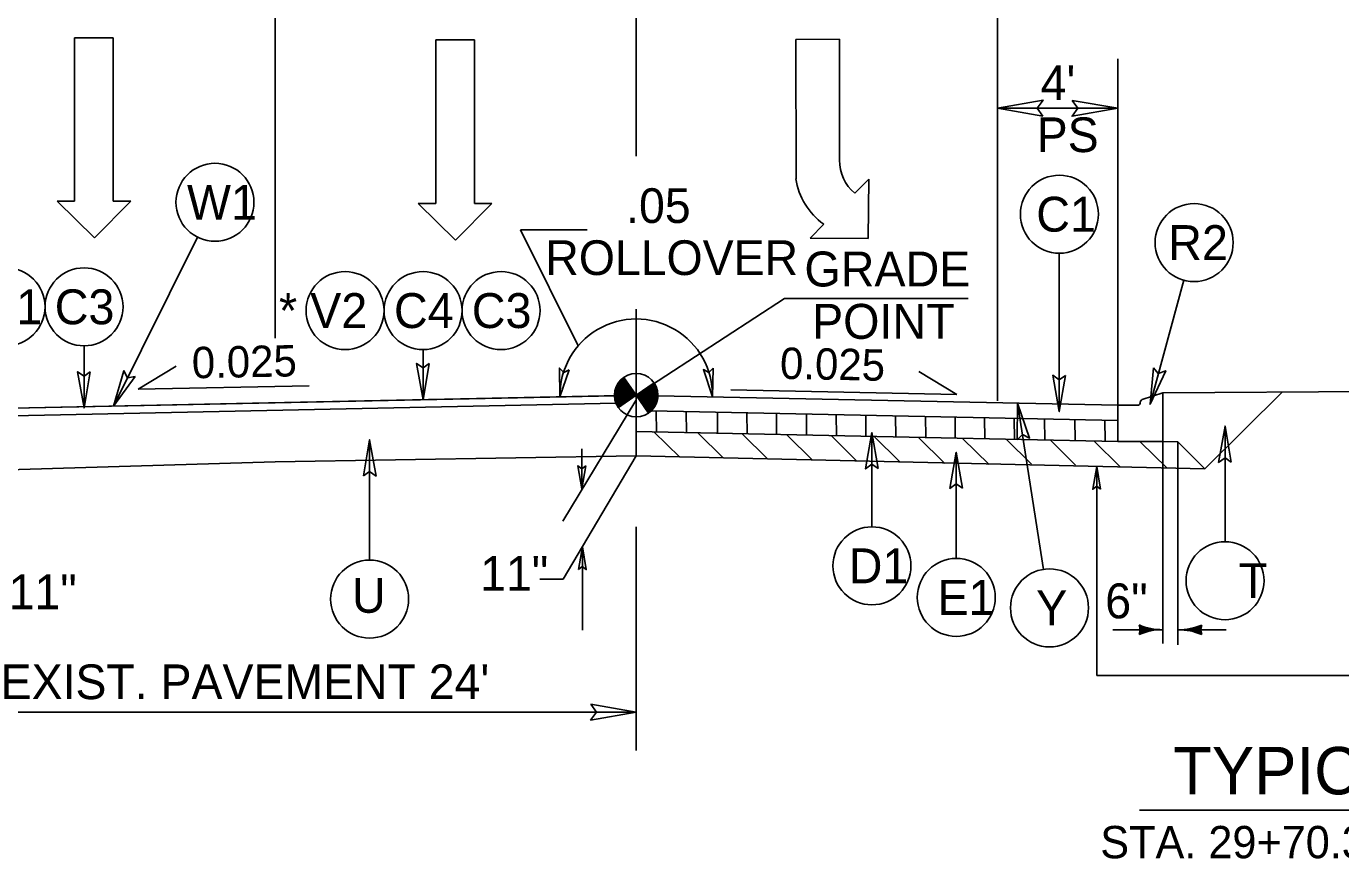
# Model space of a CAD drawing. Extents: x 2176024 to 2177225, y 75947 to 76635.
# Drawn here: x 2176725.57 to 2176769.25, y 76538.35 to 76566.01 of the extents above; entities that cross this region are included whole.
import ezdxf

# ---------------------------------------------------------------- set-up
doc = ezdxf.new("R2010")
doc.units = 0
for name, color, linetype in [('Exist XS Ground Line', 7, 'Continuous'), ('Old_Level_1', 7, 'Continuous'), ('Old_Level_11', 7, 'Continuous'), ('Old_Level_3', 7, 'Continuous'), ('Old_Level_4', 7, 'Continuous'), ('Prop Dimension', 7, 'Continuous'), ('Prop Lane Arrow CELL', 7, 'Continuous'), ('Typical Curb CELL', 7, 'Continuous'), ('Typical Grade Point Symbol CELL', 7, 'Continuous'), ('Typical Pavement Slope CELL', 7, 'Continuous'), ('Typical Pavement Slope Information CELL', 7, 'Continuous'), ('Typical Slope Point Local CELL', 7, 'Continuous'), ('Typical Terminator CELL', 7, 'Continuous'), ('Typical Text General CELL', 7, 'Continuous'), ('Typical Text Label CELL', 7, 'Continuous')]:
    doc.layers.add(name, color=color, linetype=linetype)

msp = doc.modelspace()

# ---------------------------------------------------------------- linework, layer by layer
at = {"layer": 'Exist XS Ground Line'}
for q in [(2176721.841, 76551.184), (2176745.841, 76551.737)]:
    msp.add_line((2176733.841, 76551.535), q, dxfattribs=at)
at = {"layer": 'Old_Level_1'}
for p, q in [((2176763.341, 76553.834), (2176762.655, 76553.606)), ((2176763.341, 76552.209), (2176763.341, 76553.834)), ((2176746.512, 76552.525), (2176746.507, 76553.231)), ((2176747.51, 76552.502), (2176747.504, 76553.21)), ((2176748.543, 76552.481), (2176748.537, 76553.189)), ((2176749.524, 76552.459), (2176749.518, 76553.168)), ((2176750.505, 76552.436), (2176750.499, 76553.148)), ((2176751.502, 76552.413), (2176751.496, 76553.127)), ((2176752.491, 76552.406), (2176752.485, 76553.106)), ((2176753.472, 76552.384), (2176753.467, 76553.086)), ((2176762.497, 76553.418), (2176761.841, 76553.418)), ((2176761.841, 76553.418), (2176761.841, 76552.209)), ((2176762.591, 76553.517), (2176762.591, 76553.511)), ((2176754.462, 76552.367), (2176754.456, 76553.065)), ((2176755.459, 76552.353), (2176755.453, 76553.045)), ((2176756.44, 76552.321), (2176756.434, 76553.024)), ((2176757.421, 76552.305), (2176757.415, 76553.004)), ((2176758.41, 76552.279), (2176758.404, 76552.983)), ((2176759.415, 76552.263), (2176759.41, 76552.962)), ((2176760.421, 76552.244), (2176760.415, 76552.941)), ((2176761.418, 76552.22), (2176761.413, 76552.92)), ((2176747.287, 76551.692), (2176746.426, 76552.53)), ((2176748.725, 76551.671), (2176747.886, 76552.496)), ((2176750.204, 76551.639), (2176749.36, 76552.469)), ((2176751.694, 76551.596), (2176750.851, 76552.425)), ((2176753.162, 76551.574), (2176752.314, 76552.408)), ((2176754.593, 76551.553), (2176753.748, 76552.384)), ((2176756.095, 76551.487), (2176755.214, 76552.354)), ((2176757.563, 76551.45), (2176756.68, 76552.318)), ((2176758.976, 76551.462), (2176758.138, 76552.287)), ((2176760.436, 76551.432), (2176759.601, 76552.253)), ((2176761.926, 76551.369), (2176761.05, 76552.231)), ((2176761.841, 76552.209), (2176763.341, 76552.209)), ((2176763.475, 76551.334), (2176762.601, 76552.193)), ((2176762.567, 76539.958), (2176789.888, 76539.958))]:
    msp.add_line(p, q, dxfattribs=at)
for centre, start, end in [((2176762.684, 76553.517), 108.4349, 180), ((2176762.497, 76553.511), 270, 360)]:
    msp.add_arc(centre, 0.0937, start, end, dxfattribs=at)
at = {"layer": 'Old_Level_11'}
for p, q in [((2176744.207, 76559.249), (2176741.999, 76559.249)), ((2176741.999, 76559.249), (2176743.911, 76555.393)), ((2176731.266, 76559.003), (2176728.472, 76553.389)), ((2176759.896, 76558.471), (2176759.896, 76553.209)), ((2176764.038, 76557.573), (2176762.915, 76553.454)), ((2176750.771, 76556.961), (2176745.841, 76553.751)), ((2176756.87, 76556.961), (2176750.771, 76556.961)), ((2176727.492, 76555.393), (2176727.492, 76553.327)), ((2176738.758, 76555.268), (2176738.758, 76553.603)), ((2176759.374, 76547.965), (2176758.514, 76553.487)), ((2176765.405, 76548.884), (2176765.405, 76552.726)), ((2176736.983, 76548.272), (2176736.983, 76552.272)), ((2176753.673, 76549.378), (2176753.673, 76552.511)), ((2176763.341, 76552.209), (2176763.341, 76545.497)), ((2176756.477, 76548.328), (2176756.477, 76551.859)), ((2176763.841, 76552.199), (2176763.841, 76545.456)), ((2176761.674, 76545.959), (2176763.341, 76545.959)), ((2176765.441, 76545.956), (2176763.841, 76545.956))]:
    msp.add_line(p, q, dxfattribs=at)
for points in [[(2176727.699, 76554.527), (2176727.492, 76553.327), (2176727.279, 76554.534), (2176727.492, 76554.381)], [(2176729.192, 76554.371), (2176728.472, 76553.389), (2176728.819, 76554.564), (2176728.941, 76554.332)], [(2176738.965, 76554.803), (2176738.758, 76553.603), (2176738.545, 76554.81), (2176738.758, 76554.657)], [(2176760.103, 76554.409), (2176759.896, 76553.209), (2176759.683, 76554.415), (2176759.896, 76554.262)], [(2176763.028, 76554.667), (2176762.915, 76553.454), (2176763.435, 76554.564), (2176763.189, 76554.471)], [(2176758.495, 76552.269), (2176758.514, 76553.487), (2176758.911, 76552.328), (2176758.676, 76552.446)], [(2176765.611, 76551.526), (2176765.405, 76552.726), (2176765.191, 76551.519), (2176765.405, 76551.673)], [(2176736.776, 76551.072), (2176736.983, 76552.272), (2176737.196, 76551.065), (2176736.983, 76551.218)], [(2176753.88, 76551.311), (2176753.673, 76552.511), (2176753.46, 76551.305), (2176753.673, 76551.458)], [(2176756.684, 76550.659), (2176756.477, 76551.859), (2176756.264, 76550.653), (2176756.477, 76550.806)]]:
    msp.add_lwpolyline(points, close=True, dxfattribs=at)
for centre in [(2176731.844, 76560.163), (2176759.902, 76559.767), (2176764.379, 76558.823), (2176724.9, 76556.689), (2176727.492, 76556.689), (2176736.166, 76556.564), (2176738.758, 76556.564), (2176741.35, 76556.564), (2176753.673, 76548.082), (2176765.405, 76547.588), (2176756.477, 76547.032), (2176736.983, 76546.976), (2176759.574, 76546.684)]:
    msp.add_circle(centre, 1.296, dxfattribs=at)
for centre, radius, start, end in [((2176745.841, 76553.751), 2.534, 358.8065, 181.1935), ((2176762.132, 76545.959), 0.448, 339.2343, 20.766), ((2176763.315, 76547.874), 1.915, 246.4848, 270.7622), ((2176763.866, 76547.871), 1.915, 269.2382, 293.5156), ((2176765.049, 76545.956), 0.448, 159.2344, 200.7661), ((2176763.315, 76544.044), 1.915, 89.2381, 113.5155), ((2176763.315, 76547.874), 1.942, 247.1893, 260.4638), ((2176763.315, 76544.044), 1.942, 99.5365, 112.811), ((2176763.315, 76547.874), 1.969, 247.7696, 256.6115), ((2176763.315, 76544.044), 1.969, 103.3888, 112.2307), ((2176763.315, 76547.874), 1.995, 248.2502, 253.7031), ((2176763.315, 76544.044), 1.995, 106.2972, 111.7501), ((2176763.315, 76547.874), 2.022, 248.6472, 251.2913), ((2176763.315, 76544.044), 2.022, 108.709, 111.3531), ((2176763.866, 76544.04), 1.915, 66.4849, 90.7623), ((2176763.866, 76547.871), 1.942, 279.5367, 292.8111), ((2176763.866, 76544.04), 1.942, 67.1895, 80.4639), ((2176763.866, 76547.871), 1.969, 283.389, 292.2308), ((2176763.866, 76544.04), 1.969, 67.7698, 76.6116), ((2176763.866, 76547.871), 1.995, 286.2973, 291.7503), ((2176763.866, 76544.04), 1.995, 68.2503, 73.7032), ((2176763.866, 76547.871), 2.022, 288.7091, 291.3532), ((2176763.866, 76544.04), 2.022, 68.6473, 71.2914)]:
    msp.add_arc(centre, radius, start, end, dxfattribs=at)
at = {"layer": 'Old_Level_4'}
for p, q in [((2176727.181, 76560.2), (2176727.181, 76565.632)), ((2176727.181, 76565.632), (2176728.462, 76565.632)), ((2176728.462, 76565.632), (2176728.462, 76560.2)), ((2176739.181, 76560.126), (2176739.181, 76565.558)), ((2176739.181, 76565.558), (2176740.462, 76565.558)), ((2176740.462, 76565.558), (2176740.462, 76560.126)), ((2176727.841, 76558.978), (2176726.599, 76560.2)), ((2176726.599, 76560.2), (2176727.181, 76560.2)), ((2176729.044, 76560.2), (2176727.841, 76558.978)), ((2176728.462, 76560.2), (2176729.044, 76560.2)), ((2176739.841, 76558.903), (2176738.599, 76560.126)), ((2176738.599, 76560.126), (2176739.181, 76560.126)), ((2176741.044, 76560.126), (2176739.841, 76558.903)), ((2176740.462, 76560.126), (2176741.044, 76560.126))]:
    msp.add_line(p, q, dxfattribs=at)
at = {"layer": 'Prop Dimension'}
for p, q in [((2176745.841, 76561.7), (2176745.841, 76572.767)), ((2176733.841, 76555.644), (2176733.841, 76568.874)), ((2176757.841, 76553.567), (2176757.841, 76569.109)), ((2176761.841, 76553.363), (2176761.841, 76564.928)), ((2176761.841, 76563.29), (2176757.841, 76563.29)), ((2176745.841, 76553.501), (2176745.841, 76556.607)), ((2176745.841, 76554.174), (2176745.841, 76555.788)), ((2176745.826, 76553.578), (2176743.4, 76549.57)), ((2176744.037, 76550.646), (2176744.037, 76551.974)), ((2176745.84, 76551.737), (2176743.414, 76547.642)), ((2176761.143, 76551.387), (2176761.143, 76544.435)), ((2176745.841, 76549.383), (2176745.841, 76541.946)), ((2176744.051, 76545.941), (2176744.051, 76548.717)), ((2176743.414, 76547.642), (2176742.634, 76547.642)), ((2176761.143, 76544.435), (2176775.557, 76544.435)), ((2176721.841, 76543.223), (2176745.841, 76543.223))]:
    msp.add_line(p, q, dxfattribs=at)
at = {"layer": 'Prop Lane Arrow CELL'}
for p, q in [((2176752.592, 76565.58), (2176751.144, 76565.577)), ((2176751.144, 76565.577), (2176751.152, 76560.948)), ((2176752.599, 76561.565), (2176752.592, 76565.58)), ((2176753.566, 76560.93), (2176753.106, 76560.469)), ((2176753.547, 76558.956), (2176753.566, 76560.93)), ((2176752.076, 76559.436), (2176751.617, 76558.974)), ((2176751.617, 76558.974), (2176753.547, 76558.956))]:
    msp.add_line(p, q, dxfattribs=at)
for centre, radius, start, end in [((2176754.029, 76561.563), 1.437, 180.1063, 229.7645), ((2176753.422, 76561.299), 2.305, 188.7824, 234.0941)]:
    msp.add_arc(centre, radius, start, end, dxfattribs=at)
at = {"layer": 'Typical Curb CELL'}
for p, q in [((2176745.84, 76551.737), (2176745.841, 76553.751)), ((2176745.841, 76551.737), (2176745.841, 76553.751)), ((2176762.655, 76553.606), (2176763.341, 76553.834)), ((2176763.341, 76552.209), (2176763.341, 76553.834)), ((2176761.841, 76553.418), (2176762.497, 76553.418)), ((2176761.841, 76552.209), (2176761.841, 76553.418)), ((2176762.591, 76553.511), (2176762.591, 76553.517)), ((2176761.841, 76552.209), (2176763.341, 76552.209))]:
    msp.add_line(p, q, dxfattribs=at)
for centre, start, end in [((2176762.684, 76553.517), 108.4349, 180), ((2176762.497, 76553.511), 270, 360)]:
    msp.add_arc(centre, 0.0937, start, end, dxfattribs=at)
at = {"layer": 'Typical Grade Point Symbol CELL'}
for p, q in [((2176745.429, 76554.343), (2176745.841, 76553.751)), ((2176745.841, 76553.751), (2176746.432, 76554.163)), ((2176745.248, 76553.341), (2176745.841, 76553.751)), ((2176745.841, 76553.751), (2176745.248, 76553.341)), ((2176746.253, 76553.159), (2176745.841, 76553.751))]:
    msp.add_line(p, q, dxfattribs=at)
for points in [[(2176745.596, 76554.103), (2176745.12, 76553.772)], [(2176745.604, 76554.092), (2176745.12, 76553.755)], [(2176745.612, 76554.08), (2176745.12, 76553.738)], [(2176745.587, 76554.115), (2176745.121, 76553.79)], [(2176745.62, 76554.068), (2176745.121, 76553.72)], [(2176745.629, 76554.056), (2176745.121, 76553.703)], [(2176745.579, 76554.127), (2176745.122, 76553.809)], [(2176745.637, 76554.044), (2176745.123, 76553.686)], [(2176745.571, 76554.139), (2176745.124, 76553.828)], [(2176745.645, 76554.032), (2176745.124, 76553.67)], [(2176745.563, 76554.151), (2176745.126, 76553.847)], [(2176745.653, 76554.021), (2176745.126, 76553.654)], [(2176745.554, 76554.163), (2176745.128, 76553.866)], [(2176745.661, 76554.009), (2176745.129, 76553.638)], [(2176745.546, 76554.174), (2176745.132, 76553.886)], [(2176745.67, 76553.997), (2176745.132, 76553.623)], [(2176745.678, 76553.985), (2176745.135, 76553.607)], [(2176745.538, 76554.186), (2176745.137, 76553.907)], [(2176745.686, 76553.973), (2176745.138, 76553.592)], [(2176745.694, 76553.961), (2176745.141, 76553.576)], [(2176745.53, 76554.198), (2176745.142, 76553.928)], [(2176745.521, 76554.21), (2176745.148, 76553.95)], [(2176745.513, 76554.222), (2176745.154, 76553.972)], [(2176745.505, 76554.234), (2176745.162, 76553.995)], [(2176745.497, 76554.245), (2176745.171, 76554.018)], [(2176745.489, 76554.257), (2176745.181, 76554.043)], [(2176745.48, 76554.269), (2176745.194, 76554.07)], [(2176745.472, 76554.281), (2176745.208, 76554.097)], [(2176745.464, 76554.293), (2176745.225, 76554.126)], [(2176745.456, 76554.305), (2176745.244, 76554.157)], [(2176745.447, 76554.316), (2176745.271, 76554.194)], [(2176745.439, 76554.328), (2176745.305, 76554.235)], [(2176745.431, 76554.34), (2176745.366, 76554.295)], [(2176746.436, 76554.157), (2176746.436, 76554.157), (2176745.844, 76553.746)], [(2176746.444, 76554.146), (2176745.853, 76553.734)], [(2176746.451, 76554.133), (2176745.861, 76553.722)], [(2176746.46, 76554.121), (2176745.869, 76553.71)], [(2176746.466, 76554.108), (2176745.877, 76553.698)], [(2176746.473, 76554.096), (2176745.886, 76553.687)], [(2176746.48, 76554.083), (2176745.894, 76553.675)], [(2176746.487, 76554.07), (2176745.902, 76553.663)], [(2176746.494, 76554.057), (2176745.91, 76553.651)], [(2176746.5, 76554.044), (2176745.919, 76553.639)], [(2176746.505, 76554.03), (2176745.927, 76553.627)], [(2176746.511, 76554.016), (2176745.935, 76553.616)], [(2176746.517, 76554.003), (2176745.943, 76553.604)], [(2176746.521, 76553.988), (2176745.952, 76553.592)], [(2176746.526, 76553.974), (2176745.96, 76553.58)], [(2176746.531, 76553.96), (2176745.968, 76553.568)], [(2176745.703, 76553.95), (2176745.145, 76553.562)], [(2176745.711, 76553.938), (2176745.149, 76553.547)], [(2176745.719, 76553.926), (2176745.154, 76553.532)], [(2176745.727, 76553.914), (2176745.159, 76553.519)], [(2176745.736, 76553.902), (2176745.164, 76553.504)], [(2176745.744, 76553.89), (2176745.169, 76553.491)], [(2176745.752, 76553.879), (2176745.175, 76553.477)], [(2176745.76, 76553.867), (2176745.18, 76553.463)], [(2176745.769, 76553.855), (2176745.186, 76553.45)], [(2176745.777, 76553.843), (2176745.193, 76553.437)], [(2176745.785, 76553.831), (2176745.199, 76553.423)], [(2176745.793, 76553.819), (2176745.206, 76553.41)], [(2176745.801, 76553.808), (2176745.212, 76553.398)], [(2176745.81, 76553.796), (2176745.219, 76553.385)], [(2176745.818, 76553.784), (2176745.228, 76553.373)], [(2176745.826, 76553.772), (2176745.235, 76553.36)], [(2176745.834, 76553.76), (2176745.243, 76553.348), (2176745.243, 76553.348)], [(2176746.535, 76553.945), (2176745.976, 76553.556)], [(2176746.539, 76553.931), (2176745.984, 76553.545)], [(2176746.542, 76553.915), (2176745.993, 76553.533)], [(2176746.545, 76553.9), (2176746.001, 76553.521)], [(2176746.548, 76553.884), (2176746.009, 76553.509)], [(2176746.551, 76553.869), (2176746.017, 76553.497)], [(2176746.554, 76553.853), (2176746.026, 76553.485)], [(2176746.556, 76553.837), (2176746.034, 76553.474)], [(2176746.558, 76553.82), (2176746.042, 76553.462)], [(2176746.559, 76553.804), (2176746.05, 76553.45)], [(2176746.561, 76553.788), (2176746.059, 76553.438)], [(2176746.561, 76553.77), (2176746.067, 76553.426)], [(2176746.562, 76553.753), (2176746.075, 76553.414)], [(2176746.561, 76553.735), (2176746.083, 76553.403)], [(2176746.561, 76553.717), (2176746.092, 76553.391)], [(2176746.56, 76553.699), (2176746.1, 76553.379)], [(2176746.558, 76553.68), (2176746.108, 76553.367)], [(2176746.555, 76553.661), (2176746.116, 76553.355)], [(2176746.553, 76553.642), (2176746.124, 76553.343)], [(2176746.55, 76553.622), (2176746.133, 76553.332)], [(2176746.546, 76553.602), (2176746.141, 76553.32)], [(2176746.541, 76553.581), (2176746.149, 76553.308)], [(2176746.535, 76553.559), (2176746.157, 76553.296)], [(2176746.529, 76553.537), (2176746.166, 76553.284)], [(2176746.521, 76553.514), (2176746.174, 76553.272)], [(2176746.512, 76553.49), (2176746.182, 76553.261)], [(2176746.502, 76553.466), (2176746.19, 76553.249)], [(2176746.491, 76553.44), (2176746.199, 76553.237)], [(2176746.478, 76553.414), (2176746.207, 76553.225)], [(2176746.461, 76553.384), (2176746.215, 76553.213)], [(2176746.442, 76553.353), (2176746.223, 76553.201)], [(2176746.417, 76553.319), (2176746.232, 76553.19)], [(2176746.384, 76553.278), (2176746.24, 76553.178)], [(2176746.332, 76553.224), (2176746.248, 76553.166)]]:
    msp.add_lwpolyline(points, dxfattribs=at)
msp.add_circle((2176745.841, 76553.752), 0.721, dxfattribs=at)
for start, end in [(124.8249, 214.8249), (304.8249, 34.8249)]:
    msp.add_arc((2176745.841, 76553.752), 0.721, start, end, dxfattribs=at)
at = {"layer": 'Typical Pavement Slope CELL'}
for p, q in [((2176745.841, 76553.751), (2176709.841, 76553.001)), ((2176745.841, 76553.751), (2176745.841, 76553.501)), ((2176763.341, 76553.834), (2176775.841, 76553.918)), ((2176767.31, 76553.861), (2176764.74, 76551.305)), ((2176745.17, 76553.487), (2176721.841, 76553.001)), ((2176746.342, 76553.234), (2176761.841, 76552.912)), ((2176745.84, 76552.543), (2176761.841, 76552.209)), ((2176763.341, 76552.209), (2176763.841, 76552.199)), ((2176763.841, 76552.199), (2176764.74, 76551.305)), ((2176745.841, 76551.737), (2176764.74, 76551.305))]:
    msp.add_line(p, q, dxfattribs=at)
at = {"layer": 'Typical Pavement Slope Information CELL'}
for p, q in [((2176729.288, 76553.953), (2176730.549, 76554.715)), ((2176756.49, 76553.78), (2176755.229, 76554.542)), ((2176729.288, 76553.953), (2176734.973, 76554.067)), ((2176756.49, 76553.78), (2176748.985, 76553.93))]:
    msp.add_line(p, q, dxfattribs=at)
at = {"layer": 'Typical Slope Point Local CELL'}
for p, q in [((2176745.12, 76553.736), (2176733.841, 76553.501)), ((2176745.121, 76553.703), (2176745.121, 76553.703)), ((2176745.126, 76553.654), (2176745.126, 76553.654)), ((2176745.141, 76553.576), (2176745.141, 76553.577)), ((2176745.145, 76553.562), (2176745.145, 76553.562)), ((2176745.154, 76553.532), (2176745.154, 76553.533)), ((2176746.529, 76553.537), (2176746.529, 76553.537)), ((2176746.541, 76553.581), (2176746.541, 76553.58)), ((2176746.546, 76553.602), (2176746.545, 76553.601)), ((2176746.55, 76553.622), (2176746.55, 76553.622)), ((2176746.553, 76553.642), (2176746.553, 76553.642)), ((2176746.56, 76553.699), (2176746.559, 76553.699)), ((2176746.561, 76553.717), (2176746.561, 76553.717)), ((2176733.841, 76553.501), (2176721.841, 76553.251)), ((2176721.841, 76553.001), (2176745.17, 76553.487)), ((2176746.384, 76553.278), (2176746.384, 76553.278)), ((2176746.417, 76553.319), (2176746.416, 76553.318)), ((2176746.442, 76553.353), (2176746.441, 76553.353)), ((2176746.461, 76553.384), (2176746.46, 76553.384)), ((2176746.478, 76553.414), (2176746.477, 76553.413)), ((2176746.491, 76553.44), (2176746.49, 76553.44)), ((2176746.521, 76553.514), (2176746.521, 76553.514))]:
    msp.add_line(p, q, dxfattribs=at)
for points in [[(2176745.121, 76553.703), (2176745.121, 76553.703)], [(2176745.126, 76553.654), (2176745.126, 76553.654)], [(2176745.141, 76553.576), (2176745.141, 76553.576)], [(2176745.145, 76553.562), (2176745.145, 76553.562)], [(2176745.154, 76553.532), (2176745.154, 76553.532)], [(2176746.342, 76553.234), (2176761.841, 76552.912), (2176761.841, 76553.418), (2176746.561, 76553.736)], [(2176746.529, 76553.537), (2176746.529, 76553.537)], [(2176746.541, 76553.581), (2176746.541, 76553.581)], [(2176746.546, 76553.602), (2176746.546, 76553.602)], [(2176746.55, 76553.622), (2176746.55, 76553.622)], [(2176746.553, 76553.642), (2176746.553, 76553.642)], [(2176746.559, 76553.699), (2176746.56, 76553.699)], [(2176746.561, 76553.717), (2176746.561, 76553.717)], [(2176746.384, 76553.279), (2176746.384, 76553.278)], [(2176746.417, 76553.319), (2176746.417, 76553.319)], [(2176746.441, 76553.354), (2176746.442, 76553.353)], [(2176746.461, 76553.384), (2176746.461, 76553.384)], [(2176746.477, 76553.414), (2176746.478, 76553.414)], [(2176746.49, 76553.44), (2176746.491, 76553.44)], [(2176746.521, 76553.514), (2176746.521, 76553.514)]]:
    msp.add_lwpolyline(points, dxfattribs=at)
for start, end in [(181.2559, 182.5146), (182.5146, 183.8761), (183.8895, 186.5121), (186.5121, 187.8094), (187.8245, 189.0767), (189.0767, 194.0754), (194.0907, 195.2968), (195.2976, 197.7127), (197.7154, 200.0946), (340.7368, 342.6429), (342.646, 344.4557), (344.4557, 346.2404), (346.2648, 347.9455), (347.9775, 349.598), (349.5984, 351.2038), (351.2196, 354.2837), (354.2837, 355.7778), (355.8127, 357.2394), (358.6425, 358.745), (357.2652, 358.6425), (200.0946, 201.5479), (314.1276, 318.8918), (318.962, 323.0217), (323.0712, 326.3949), (326.4569, 329.3265), (329.3648, 331.9603), (332.0413, 334.3764), (334.3803, 336.6018), (336.6018, 338.7193), (338.7193, 340.731)]:
    msp.add_arc((2176745.841, 76553.752), 0.721, start, end, dxfattribs=at)
at = {"layer": 'Typical Terminator CELL'}
for points in [[(2176759.35, 76563.03), (2176757.841, 76563.29), (2176759.359, 76563.559), (2176759.166, 76563.29)], [(2176760.331, 76563.55), (2176761.841, 76563.29), (2176760.323, 76563.022), (2176760.516, 76563.29)], [(2176743.609, 76554.6), (2176743.307, 76553.698), (2176743.286, 76554.655), (2176743.432, 76554.512)], [(2176748.397, 76554.649), (2176748.374, 76553.698), (2176748.072, 76554.606), (2176748.254, 76554.512)], [(2176744.17, 76551.4), (2176744.037, 76550.646), (2176743.905, 76551.405), (2176744.039, 76551.308)], [(2176761.273, 76550.632), (2176761.143, 76551.387), (2176761.009, 76550.628), (2176761.143, 76550.724)], [(2176743.919, 76547.963), (2176744.051, 76548.717), (2176744.183, 76547.958), (2176744.049, 76548.055)], [(2176744.331, 76543.483), (2176745.841, 76543.223), (2176744.323, 76542.955), (2176744.516, 76543.223)]]:
    msp.add_lwpolyline(points, close=True, dxfattribs=at)

# ---------------------------------------------------------------- texts
at = {"layer": 'Old_Level_11'}
for s, rotation, p in [('W1', 359.9997, (2176730.912, 76559.583)), ('C1', 0.0003, (2176759.133, 76559.187)), ('R2', 0.0003, (2176763.519, 76558.243)), ('GRADE', 0.0002, (2176751.429, 76557.366)), ('V1', 0.0003, (2176724.207, 76556.109)), ('C3', 0.0003, (2176726.519, 76556.109)), ('* V2', 0.0003, (2176733.971, 76555.984)), ('C4', 0.0003, (2176737.792, 76555.984)), ('C3', 0.0003, (2176740.377, 76555.984)), ('POINT', 0.0002, (2176751.682, 76555.626)), ('D1', 0.0003, (2176752.901, 76547.502)), ('T', 0.0003, (2176765.862, 76547.008)), ('U', 0.0003, (2176736.397, 76546.522)), ('E1', 0.0003, (2176755.849, 76546.452)), ('6"', 0.0002, (2176761.423, 76546.337)), ('Y', 0.0003, (2176759.129, 76546.104))]:
    msp.add_text(s, height=1.16, rotation=rotation, dxfattribs=at).set_placement(p)
for p in [(2176740.655, 76547.252), (2176724.988, 76546.641)]:
    msp.add_text('11"', height=1.1533, dxfattribs=at).set_placement(p)
at = {"layer": 'Old_Level_3'}
msp.add_text('TYPICAL SECTION NO.  1', height=1.5766, rotation=0, dxfattribs=at).set_placement((2176763.68, 76540.486))
at = {"layer": 'Typical Pavement Slope Information CELL'}
for rotation, p in [(1.1457, (2176731.084, 76554.311)), (358.8543, (2176750.61, 76554.298))]:
    msp.add_text('0.025', height=1.0429, rotation=rotation, dxfattribs=at).set_placement(p)
at = {"layer": 'Typical Text General CELL'}
for s, height, p in [("4'", 1.1533, (2176759.279, 76563.561)), ('PS', 1.1533, (2176759.149, 76561.831)), ("EXIST. PAVEMENT 24'", 1.15334, (2176724.722, 76543.651))]:
    msp.add_text(s, height=height, dxfattribs=at).set_placement(p)
for s, p in [('.05', (2176745.505, 76559.476)), ('ROLLOVER', (2176742.82, 76557.746))]:
    msp.add_text(s, height=1.1533, rotation=360, dxfattribs=at).set_placement(p)
at = {"layer": 'Typical Text Label CELL'}
msp.add_text('STA. 29+70.37 -L- TO STA. 53+60.06 -L-', height=1.0742, dxfattribs=at).set_placement((2176761.26, 76538.363))

doc.saveas('drawing.dxf')
